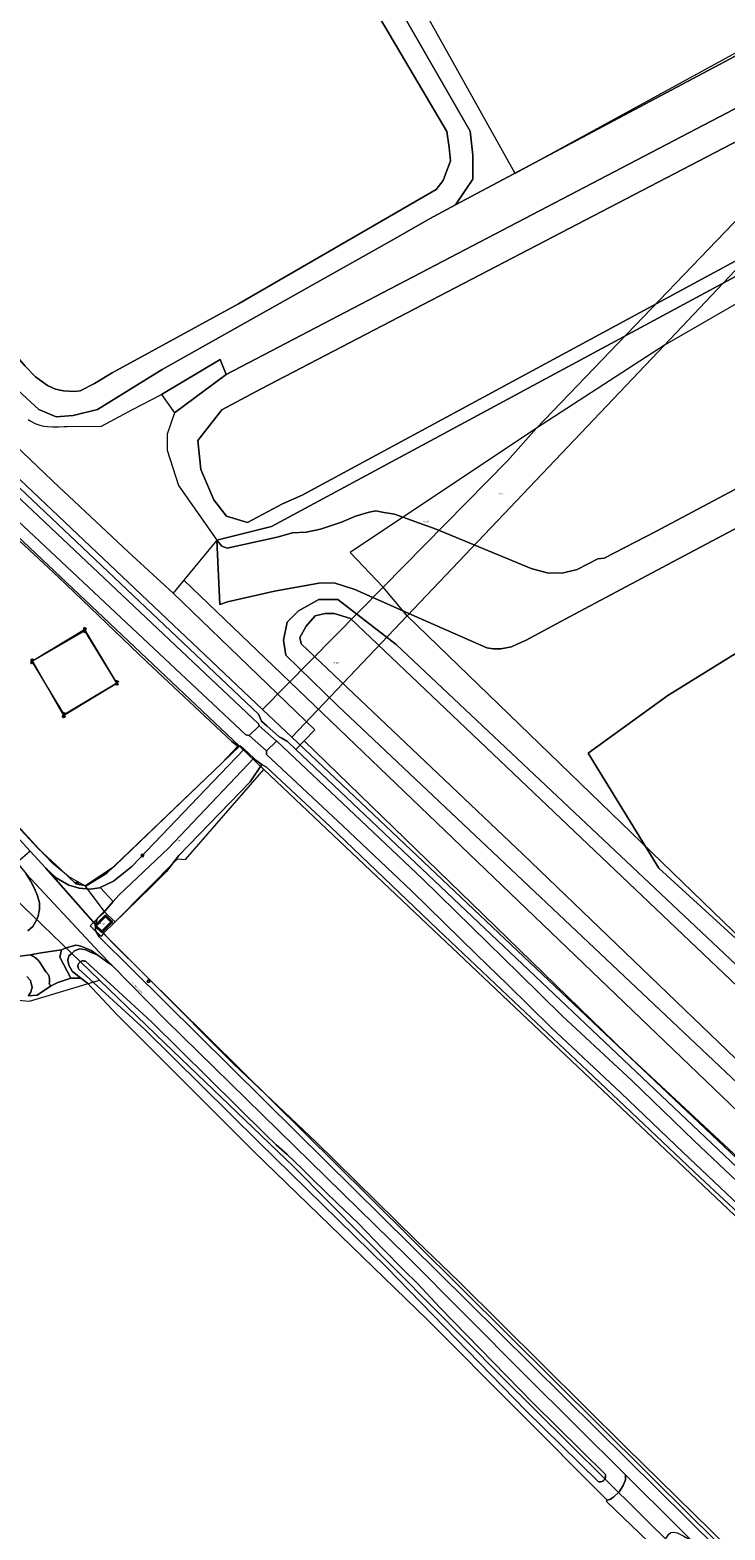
# Model space of a CAD drawing. Header units: metres. Extents: x 250001 to 257773, y 598992 to 609118.
# Tile 424 of 656: x 252418 to 252589, y 604246 to 604616. Entities that reach past the tile are written whole.
import ezdxf
from ezdxf.enums import TextEntityAlignment as Align
from ezdxf.lldxf.tags import DXFTag

# ---------------------------------------------------------------- set-up
doc = ezdxf.new("R2010")
doc.units = ezdxf.units.M
for name, color, linetype, lineweight in [('B-WE-GR-BOUWLAND-GV', 252, 'Continuous', 13), ('B-WE-GR-GRAS-GV', 252, 'Continuous', 13), ('B-WE-GR-GROENVOORZIENING-GV', 252, 'Continuous', 18), ('B-WE-IE-MEUBILAIR_WEGMEUBILAIR_HOOGSPANNINGSMAST-G', 252, 'Continuous', 18), ('B-WE-IE-MEUBILAIR_WEGMEUBILAIR_HOOGSPANNINGSMAST-S', 252, 'Continuous', 25), ('B-WE-KG-GRENS_PERCEEL-G', 150, 'KG-PERCEEL', 18), ('B-WE-KG-GRENS_PERCEEL-S', 150, 'Continuous', 25), ('B-WE-KW-KUNSTWERK_DUIKER-GV', 252, 'Continuous', 18), ('B-WE-OG-BEBOUWING-GV', 1, 'Continuous', 35), ('B-WE-OG-BEBOUWING-T18', 7, 'Continuous', 18), ('B-WE-OG-TOPOGRAFIE-T18', 2, 'Continuous', 18), ('B-WE-OG-WATER-GV', 252, 'Continuous', 18), ('B-WE-OG-WATER_SLOOT-GV', 252, 'Continuous', 18), ('B-WE-VH-ONVERHARD-GV', 252, 'Continuous', 18), ('B-WE-VH-VERHARDING_GESLOTEN-GV', 252, 'Continuous', 18), ('B-WE-VH-VERHARDING_HALFVERHARDING-GV', 252, 'Continuous', 18), ('B-WE-VH-VERHARDING_OPEN-GV', 252, 'Continuous', 18), ('B-WE-VH-VERHARDING_PUIN-GV', 252, 'Continuous', 18), ('B-WE-VW-VERKEERSTEKEN_BORD-S', 252, 'Continuous', 25), ('B-WE-VW-VERKEERSTEKEN_DRAAGCONSTRUCTIE-S', 252, 'Continuous', 25), ('X-XX-AL-REFERENTIE-G', 7, 'Continuous', 18)]:
    doc.layers.add(name, color=color, linetype=linetype, lineweight=lineweight)
doc.styles.add('NLCS-ISO', font='NLCS-ISO.ttf')
doc.styles.add('NLCS-ISO-ANNOTATIEF-T18', font='NLCS-ISO.ttf', dxfattribs={"height": 1.8})
doc.styles.get("Standard").update_dxf_attribs({"font": 'NLCS-ISO.ttf'})
tags = doc.linetypes.add('KG-PERCEEL', pattern='A,5.5,-2,["P",Standard,S=1.8,R=0,X=-0.5,Y=-0.9],-2,5.5,-2,[5,NLCS.SHX,S=0.75,R=0,X=0,Y=0],-2', length=19).pattern_tags.tags
tags[6] = DXFTag(74, 10)

# ---------------------------------------------------------------- blocks, each defined once
blk = doc.blocks.new('SKG-PERCEELNUMMER-SO')
at = {"style": 'NLCS-ISO', "oblique": 10, "flags": 1}
blk.add_attdef('GEMEENTECODE', text='', height=1.8, dxfattribs=at).set_placement((0, 2.6), align=Align.MIDDLE_CENTER)
at = {"style": 'NLCS-ISO', "oblique": 10}
blk.add_attdef('SECTIE', text='', height=1.8, dxfattribs=at).set_placement((-0.5, 0), align=Align.MIDDLE_RIGHT)
blk.add_attdef('PERCEELNUMMER', text='', height=1.8, dxfattribs=at).set_placement((0.5, 0), align=Align.MIDDLE_LEFT)
blk = doc.blocks.new('BS2021-132-Xref-KAD-20210617')
at = {"layer": 'B-WE-KG-GRENS_PERCEEL-G', "flags": 128}
for points in [[(252624.69, 604628.25), (252537.564, 604580.599), (252502.982, 604642.528), (252502.819, 604642.855), (252502.668, 604643.188), (252502.528, 604643.525), (252502.4, 604643.867), (252502.284, 604644.214), (252502.179, 604644.564), (252502.087, 604644.917), (252502.007, 604645.274), (252501.94, 604645.633), (252501.885, 604645.994), (252501.842, 604646.357), (252501.812, 604646.721), (252501.794, 604647.086), (252501.789, 604647.452), (252501.797, 604647.817), (252501.817, 604648.182), (252501.85, 604648.546), (252501.895, 604648.908), (252501.953, 604649.269), (252502.023, 604649.627), (252502.106, 604649.983), (252502.2, 604650.336), (252502.307, 604650.686), (252502.426, 604651.031), (252502.556, 604651.372), (252502.699, 604651.709), (252502.852, 604652.04), (252503.017, 604652.366), (252503.194, 604652.686), (252503.381, 604653), (252503.579, 604653.307), (252503.787, 604653.607), (252504.006, 604653.9), (252504.234, 604654.185), (252504.472, 604654.462), (252504.72, 604654.731), (252528.251, 604670.141), (252528.643, 604670.549), (252529.02, 604670.97), (252529.383, 604671.403), (252529.73, 604671.85), (252530.061, 604672.308), (252530.377, 604672.777), (252530.675, 604673.257), (252530.957, 604673.747), (252531.222, 604674.247), (252531.469, 604674.756)], [(252542.784, 604517.694), (252676.24, 604656.64)], [(252574.43, 604538.197), (252600.503, 604565.755), (252627.557, 604594.608)], [(252644.163, 604578.409), (252574.43, 604538.197)], [(252361.733, 604555.641), (252475.161, 604448.29)], [(252355.069, 604547.382), (252469.452, 604439.238)], [(252510.902, 604471.459), (252574.43, 604538.197)], [(252574.43, 604538.197), (252542.784, 604517.694)], [(252542.784, 604517.694), (252496.809, 604487.088), (252504.924, 604478.506)], [(252504.924, 604478.506), (252535.614, 604509.663), (252542.784, 604517.694)], [(252431.27, 604404.816), (252427.285, 604407.137), (252423.365, 604410.281), (252419.843, 604413.973), (252400.759, 604434.832), (252333.307, 604508.514)], [(252475.161, 604448.29), (252504.924, 604478.506)], [(252510.902, 604471.459), (252504.924, 604478.506)], [(252482.361, 604441.476), (252510.902, 604471.459)], [(252699.587, 604288.978), (252510.902, 604471.459)], [(252251.751, 604368.382), (252261.582, 604382.325), (252270.49, 604395.915), (252287.522, 604425.578), (252301.683, 604450.258), (252305.757, 604457.819), (252307.536, 604459.113), (252309.932, 604459.188), (252313.251, 604457.024), (252327.623, 604442.839), (252344.332, 604426.283), (252362.592, 604408.726), (252382.249, 604389.59), (252387.777, 604385.187), (252394.387, 604381.562), (252400.087, 604379.242), (252407.014, 604377.224), (252417.647, 604376.374), (252434.916, 604381.535)], [(252475.161, 604448.29), (252482.361, 604441.476)], [(252482.361, 604441.476), (252672.631, 604261.401)], [(252431.27, 604404.816), (252438.656, 604409.687), (252469.452, 604439.238)], [(252469.452, 604439.238), (252475.518, 604433.497)], [(252438.746, 604395.907), (252454.187, 604411.437), (252456.144, 604411.283), (252475.518, 604433.497)], [(252917.204, 604048.997), (252876.242, 604079.664), (252849.334, 604100.496), (252740.439, 604183.953), (252728.144, 604194.405), (252475.518, 604433.497)], [(252384.33, 604430.55), (252388.664, 604426.389), (252409.012, 604406.485), (252434.916, 604381.535)], [(252431.27, 604404.816), (252436.064, 604398.457)], [(252435.91, 604393.093), (252435.626, 604392.811), (252435.322, 604392.305), (252432.589, 604394.903), (252436.064, 604398.457)], [(252438.746, 604395.907), (252435.91, 604393.093)], [(252436.064, 604398.457), (252437.075, 604397.496), (252438.746, 604395.907)], [(252435.91, 604393.093), (252438.126, 604390.709), (252501.324, 604328.228), (252581.441, 604248.666)], [(252434.916, 604381.535), (252451.029, 604366.014), (252482.805, 604335.507), (252533.994, 604283.851), (252576.86, 604241.43)], [(252581.441, 604248.666), (252664.181, 604167.765)]]:
    blk.add_lwpolyline(points, dxfattribs=at)
at = {"layer": 'B-WE-KG-GRENS_PERCEEL-S', "xscale": 0.2, "yscale": 0.2, "zscale": 0.2}
for p, values in [((252533.956, 604501.501), {'PERCEELNUMMER': '227', 'SECTIE': 'M'}), ((252515.287, 604494.69), {'PERCEELNUMMER': '230', 'SECTIE': 'M'}), ((252493.141, 604459.759), {'PERCEELNUMMER': '228', 'SECTIE': 'M'}), ((252454.035, 604415.965), {'PERCEELNUMMER': '106', 'SECTIE': 'M'}), ((252435.385, 604395.485), {'PERCEELNUMMER': '102', 'SECTIE': 'M'})]:
    blk.add_blockref('SKG-PERCEELNUMMER-SO', p, dxfattribs=at).add_auto_attribs(values)
blk = doc.blocks.new('SIE-WEG_VERKEERSBORD-SO')
at = {"color": 0, "linetype": 'ByBlock', "lineweight": 18}
blk.add_lwpolyline([(-1.125, -1.125), (1.125, -1.125), (1.125, 1.125), (-1.125, 1.125)], close=True, dxfattribs=at)
at = {"color": 0, "linetype": 'ByBlock', "lineweight": 18, "style": 'NLCS-ISO'}
blk.add_text('vb', height=1.5, dxfattribs=at).set_placement((0, 0), align=Align.MIDDLE_CENTER)
blk = doc.blocks.new('SKL-ET_HS_MAST-SO')
for p, q in [((0, 2.1), (-1.4, 1.8)), ((-1.4, 1.8), (-1.4, 1.6)), ((-1.4, 1.6), (0, 1.6)), ((0, 1.3), (-1.4, 1)), ((-1.4, 1), (-1.4, 0.9)), ((-1.4, 0.9), (0, 0.9)), ((-0.4, -0.4), (-0.1, 0.9)), ((0, 0), (-0.4, -0.4)), ((0, 0.5), (-0.2, 0.7)), ((0, 0.5), (-0.2, 0.3)), ((0, 0), (-0.2, 0.3)), ((-0.1, 0.9), (-0.1, 2)), ((0, 2.1), (1.4, 1.8)), ((1.4, 1.6), (0, 1.6)), ((0, 1.3), (1.4, 1)), ((1.4, 0.9), (0, 0.9)), ((0, 0.5), (0.2, 0.7)), ((0, 0.5), (0.2, 0.3)), ((0, 0), (0.2, 0.3)), ((0, 0), (0.4, -0.4)), ((0.1, 0.9), (0.1, 2)), ((0.4, -0.4), (0.1, 0.9)), ((1.4, 1.8), (1.4, 1.6)), ((1.4, 1), (1.4, 0.9)), ((-1, -1.8), (-0.4, -0.4)), ((-1, -1.8), (0, -0.8)), ((0, -0.8), (-0.4, -0.4)), ((0, -0.8), (0.4, -0.4)), ((1, -1.8), (0, -0.8)), ((1, -1.8), (0.4, -0.4))]:
    blk.add_line(p, q)
for points in [[(-1.4, -2), (-0.7, -2), (-0.7, -1.8), (-1.4, -1.8)], [(1.4, -2), (0.7, -2), (0.7, -1.8), (1.4, -1.8)]]:
    blk.add_lwpolyline(points, close=True)
blk = doc.blocks.new('SIE-WEG_PAAL_VERKEERSBORD-SO')
at = {"color": 0, "linetype": 'ByBlock', "lineweight": 18}
blk.add_circle((0, 0), 1.5, dxfattribs=at)
at = {"color": 0, "linetype": 'ByBlock', "lineweight": 18, "style": 'NLCS-ISO'}
blk.add_text('vb', height=1.5, dxfattribs=at).set_placement((0, 0.1), align=Align.MIDDLE_CENTER)
blk = doc.blocks.new('BS2021-132-Xref-BGT-GRIJS-20210617-aangepast')
at = {"layer": 'B-WE-GR-BOUWLAND-GV', "flags": 128}
blk.add_lwpolyline([(252572.471, 604240.921), (252560.053, 604252.891), (252560.263, 604253.203), (252515.87, 604297.67), (252473.05, 604339.26), (252439.29, 604372.95), (252431.987, 604380.75), (252430.334, 604382.04), (252427.853, 604381.979), (252424.668, 604380.92), (252422.798, 604380.007), (252419.52, 604377.821), (252417.299, 604377.646)], dxfattribs=at)
at = {"layer": 'B-WE-GR-GRAS-GV', "flags": 128}
for points in [[(252356.92, 604546.33), (252355.348, 604547.484), (252344.532, 604529.038), (252339.822, 604519.917), (252338.675, 604517.809), (252335.804, 604512.092), (252333.737, 604507.977), (252340.778, 604500), (252350.459, 604489.033), (252398.931, 604436.328), (252419.78, 604413.997), (252425.283, 604408.917), (252429.093, 604405.319), (252431.633, 604404.79), (252436.713, 604407.965), (252465.076, 604434.952), (252469.09, 604439.275), (252467.56, 604440.38), (252446.63, 604460.1), (252424.8, 604480.98), (252404.3, 604500), (252403.48, 604500.96), (252387.99, 604515.84), (252378.12, 604525.15)], [(252705.854, 604479.124), (252681.253, 604507.552), (252663.212, 604507.552), (252639.704, 604495.525), (252609.635, 604473.11), (252575.194, 604451.789), (252555.512, 604437.575), (252573.007, 604409.147), (252686.173, 604305.821), (252712.415, 604287.233), (252733.736, 604287.78), (252814.647, 604332.063), (252857.289, 604350.104), (252827.221, 604375.798), (252778.018, 604406.413), (252723.895, 604457.803)], [(252837.526, 604120.885), (252838.683, 604122.115), (252805.924, 604146.476), (252740.439, 604197.673), (252698.9, 604236.851), (252698.632, 604237.103), (252693.014, 604242.402), (252681.106, 604253.633), (252636.656, 604295.702), (252601.003, 604329.899), (252565.152, 604363.171), (252526.854, 604400.477), (252485.468, 604440.543), (252483.422, 604438.407), (252671.6, 604260.312), (252734.178, 604201.088), (252746.081, 604190.97)]]:
    blk.add_lwpolyline(points, close=True, dxfattribs=at)
for points in [[(252404.3, 604428.09), (252417.78, 604413.358), (252421.64, 604409.14), (252424.25, 604406.74), (252427.34, 604404.98), (252429.92, 604404.25), (252432.62, 604404), (252434.89, 604404.34), (252435.072, 604404.424), (252438.41, 604405.97), (252442.87, 604409.58), (252464.82, 604432.4), (252470.661, 604438.492), (252469.75, 604439.35), (252469.11, 604439.26), (252469.09, 604439.275), (252465.076, 604434.952), (252436.713, 604407.965), (252431.633, 604404.79), (252429.093, 604405.319), (252425.283, 604408.917), (252419.78, 604413.997), (252398.931, 604436.328)], [(252606.557, 604311.143), (252583.238, 604332.789), (252555.373, 604359.172), (252537.197, 604376.259), (252518.461, 604394.024), (252491.838, 604419.434), (252476.11, 604434.051), (252475.029, 604434.78), (252472.108, 604430.45), (252454.526, 604412.244), (252451.47, 604408.305), (252447.66, 604404.521), (252438.4, 604395.525), (252437.929, 604395.911), (252435.473, 604393.418), (252448.044, 604380.88), (252468.098, 604360.826), (252488.291, 604341.605), (252513.116, 604317.244), (252523.679, 604307.046), (252564.828, 604266.282), (252665.375, 604167.757)]]:
    blk.add_lwpolyline(points, dxfattribs=at)
at = {"layer": 'B-WE-GR-GROENVOORZIENING-GV', "flags": 128}
for points in [[(252678.957, 604655.94), (252522.816, 604572.854), (252516.353, 604569.404), (252507.869, 604564.577), (252484.757, 604551.558), (252450.381, 604532.249), (252434.437, 604522.303), (252428.439, 604520.84), (252424.197, 604520.547), (252419.955, 604522.303), (252415.859, 604526.106)], [(252417.276, 604519.897), (252418.001, 604519.459), (252418.738, 604519.042), (252419.216, 604518.804), (252419.71, 604518.603), (252420.218, 604518.439), (252420.737, 604518.315), (252421.264, 604518.231), (252422.108, 604518.145), (252423.378, 604518.079), (252424.804, 604518.068), (252426.229, 604518.111), (252426.941, 604518.153), (252435.422, 604518.189), (252443.03, 604522.322), (252450.197, 604526.077), (252464.676, 604534.711), (252466.212, 604531.003), (252687.388, 604646.56)], [(252361.971, 604553.351), (252418.342, 604500), (252474.13, 604447.2), (252474.931, 604445.412), (252476.21, 604444.28), (252478.558, 604442.204), (252479.241, 604441.6), (252479.738, 604441.351), (252481.33, 604440.387), (252483.422, 604438.407), (252485.468, 604440.543), (252488.067, 604443.257), (252453.114, 604476.997), (252441.994, 604487.242), (252426.001, 604502.18), (252425.07, 604503.068), (252401.275, 604525.746)], [(252710.973, 604243.444), (253202.411, 604511.823), (253206.881, 604514.264), (253208.233, 604514.57), (253219.213, 604525.975), (253216.344, 604525.486), (253212.48, 604523.377), (253202.023, 604517.671), (252746.525, 604269.116), (252714.257, 604251.508), (252701.215, 604252.272), (252692.88, 604253.86), (252687.324, 604258.226), (252455.773, 604480.221), (252453.114, 604476.997), (252488.067, 604443.257), (252485.468, 604440.543), (252526.854, 604400.477), (252565.152, 604363.171), (252601.003, 604329.899), (252636.656, 604295.702), (252681.106, 604253.633), (252693.014, 604242.402)], [(252417.259, 604393.68), (252418.43, 604394.793), (252419.149, 604395.89), (252419.411, 604396.469), (252419.808, 604397.347), (252420.042, 604398.668), (252420.085, 604398.911), (252420.089, 604400.613), (252419.649, 604402.362), (252418.875, 604404.133), (252417.894, 604406.026), (252416.842, 604407.732)], [(252416.997, 604382.433), (252417.849, 604381.479), (252418.275, 604379.698), (252417.892, 604378.371), (252417.299, 604377.646), (252419.52, 604377.821), (252422.798, 604380.007), (252422.504, 604380.757), (252422.555, 604380.961), (252422.591, 604381.169), (252422.61, 604381.378), (252422.614, 604381.588), (252422.601, 604381.798), (252422.573, 604382.007), (252422.529, 604382.212), (252422.47, 604382.414), (252422.395, 604382.611), (252422.305, 604382.801), (252422.202, 604382.984), (252422.084, 604383.159), (252421.954, 604383.324), (252421.812, 604383.478), (252421.674, 604383.608), (252420.251, 604385.785), (252420.108, 604386.011), (252419.951, 604386.229), (252419.781, 604386.436), (252419.599, 604386.633), (252419.406, 604386.819), (252419.202, 604386.993), (252418.988, 604387.155), (252418.765, 604387.303), (252418.533, 604387.438), (252418.294, 604387.559), (252418.048, 604387.665), (252417.838, 604387.735), (252415.344, 604387.428)], [(252665.375, 604167.757), (252564.828, 604266.282), (252523.679, 604307.046), (252513.116, 604317.244), (252488.291, 604341.605), (252468.098, 604360.826), (252448.044, 604380.88), (252435.473, 604393.418), (252433.934, 604394.941), (252436.387, 604397.431), (252437.672, 604396.164), (252437.929, 604395.911), (252438.4, 604395.525), (252447.66, 604404.521), (252451.47, 604408.305), (252454.526, 604412.244), (252472.108, 604430.45), (252475.029, 604434.78), (252473.53, 604435.79), (252472.992, 604436.297), (252451.92, 604414.13), (252439.69, 604402.46), (252438.307, 604400.9), (252435.62, 604397.87), (252434.38, 604396.62), (252433.91, 604395.29), (252433.96, 604393.79), (252434.86, 604392.21), (252483.56, 604344.02), (252525.77, 604302.35), (252557.65, 604270.71), (252587.59, 604241.17)]]:
    blk.add_lwpolyline(points, dxfattribs=at)
for points in [[(252428.759, 604388.775), (252429.842, 604389.174), (252430.081, 604389.262), (252431.516, 604389.047), (252432.717, 604388.439), (252434.538, 604387.719), (252432.885, 604388.805), (252431.516, 604389.436), (252430.342, 604389.871), (252429.668, 604390.11), (252429.059, 604390.175), (252428.146, 604389.936), (252426.668, 604389.479), (252425.521, 604388.979), (252425.451, 604388.637), (252425.157, 604387.224), (252427.853, 604381.979), (252430.334, 604382.04), (252428.195, 604383.708), (252427.317, 604385.239), (252427.12, 604386.443), (252427.366, 604387.519), (252428.056, 604388.141)], [(252577.71, 604246.586), (252564.797, 604259.432), (252564.783, 604258.235), (252564.174, 604256.854), (252563.191, 604255.286), (252561.834, 604253.975), (252560.874, 604253.343), (252560.263, 604253.203), (252560.053, 604252.891), (252572.471, 604240.921), (252572.75, 604240.628), (252574.61, 604243.558), (252575.435, 604244.78), (252575.954, 604245.192), (252576.676, 604245.286), (252577.491, 604245.121), (252579.199, 604244.345), (252581.149, 604243.165)]]:
    blk.add_lwpolyline(points, close=True, dxfattribs=at)
at = {"layer": 'B-WE-IE-MEUBILAIR_WEGMEUBILAIR_HOOGSPANNINGSMAST-G', "flags": 128}
for points in [[(252431.299, 604468.021), (252418.209, 604460.138), (252426.08, 604447.04), (252439.175, 604454.923)], [(252439.213, 604454.843), (252431.304, 604467.761), (252418.367, 604460.22), (252426.059, 604446.831)]]:
    blk.add_lwpolyline(points, close=True, dxfattribs=at)
at = {"layer": 'B-WE-KW-KUNSTWERK_DUIKER-GV', "flags": 128}
blk.add_lwpolyline([(252474.369, 604444.32), (252471.825, 604441.884), (252476.156, 604438.148), (252478.592, 604440.476)], close=True, dxfattribs=at)
at = {"layer": 'B-WE-OG-BEBOUWING-GV', "flags": 128}
blk.add_lwpolyline([(252437.672, 604396.164), (252436.387, 604397.431), (252433.934, 604394.941), (252435.473, 604393.418), (252437.929, 604395.911)], close=True, dxfattribs=at)
at = {"layer": 'B-WE-OG-WATER-GV', "flags": 128}
for points in [[(252401.67, 604619.797), (252386.311, 604590.103), (252384.263, 604584.105), (252383.386, 604578.547), (252384.848, 604574.158), (252388.505, 604569.185), (252412.495, 604537.881), (252416.591, 604533.054), (252419.096, 604530.403), (252422.113, 604528.227), (252424.088, 604527.386), (252426.044, 604526.983), (252428.567, 604526.782), (252430.176, 604526.965), (252433.669, 604528.739), (252438.021, 604531.353), (252469.251, 604548.413), (252518.035, 604576.645), (252519.79, 604578.839), (252521.546, 604583.666), (252521.253, 604587.031), (252520.668, 604590.98), (252504.285, 604618.627)], [(252408.047, 604501.129), (252471.03, 604442.059), (252471.825, 604441.884), (252476.156, 604438.148), (252476.174, 604437.234), (252495.089, 604419.494), (252511.97, 604403.568), (252527.988, 604387.873), (252535.712, 604380.339), (252546.383, 604369.855), (252563.641, 604353.755), (252578.983, 604338.999), (252598.665, 604320.372)], [(252601.403, 604323.288), (252581.744, 604341.894), (252566.392, 604356.659), (252549.149, 604372.745), (252538.511, 604383.198), (252530.784, 604390.734), (252514.742, 604406.452), (252497.849, 604422.389), (252478.689, 604440.475), (252478.592, 604440.476), (252474.369, 604444.32), (252474.156, 604444.754), (252414.098, 604501.446)]]:
    blk.add_lwpolyline(points, dxfattribs=at)
for points in [[(252484.69, 604464.521), (252539.425, 604412.601), (252688.618, 604269.351), (252693.309, 604267.162), (252696.437, 604267.162), (252699.252, 604268.413), (252701.441, 604271.853), (252701.754, 604274.981), (252699.565, 604278.109), (252496.888, 604470.777), (252492.822, 604472.028), (252490.633, 604472.028), (252488.13, 604471.402), (252485.941, 604468.9), (252484.377, 604466.085)], [(252431.024, 604386.295), (252430.879, 604386.299), (252430.734, 604386.288), (252430.591, 604386.26), (252430.453, 604386.217), (252430.319, 604386.159), (252430.193, 604386.087), (252430.076, 604386.001), (252429.969, 604385.903), (252429.873, 604385.794), (252429.79, 604385.674), (252429.72, 604385.547), (252429.665, 604385.413), (252429.625, 604385.273), (252429.601, 604385.13), (252429.592, 604384.984), (252429.6, 604384.839), (252429.623, 604384.696), (252429.662, 604384.556), (252429.716, 604384.421), (252429.753, 604384.347), (252446.014, 604369.399), (252474.262, 604341.562), (252505.802, 604310.741), (252540.176, 604275.373), (252557.995, 604257.817), (252558.055, 604257.796), (252558.197, 604257.757), (252558.343, 604257.734), (252558.49, 604257.726), (252558.637, 604257.734), (252558.783, 604257.759), (252558.925, 604257.799), (252559.062, 604257.854), (252559.192, 604257.924), (252559.314, 604258.007), (252559.426, 604258.103), (252559.527, 604258.21), (252559.616, 604258.328), (252559.753, 604258.589), (252559.8, 604258.729), (252559.831, 604258.874), (252559.846, 604259.02), (252559.846, 604259.168), (252559.829, 604259.315), (252559.797, 604259.459), (252559.749, 604259.598), (252541.95, 604277.135), (252518.962, 604300.788), (252513.386, 604306.675), (252510.067, 604309.939), (252504.735, 604315.422), (252498.776, 604321.561), (252493.653, 604326.418), (252487.5, 604332.42), (252484.959, 604335.006), (252481.235, 604338.506), (252478.553, 604340.865), (252476.013, 604343.347), (252447.738, 604371.21), (252431.445, 604386.188), (252431.309, 604386.239), (252431.168, 604386.275)]]:
    blk.add_lwpolyline(points, close=True, dxfattribs=at)
at = {"layer": 'B-WE-OG-WATER_SLOOT-GV', "flags": 128}
for points in [[(252435.168, 604694.765), (252391.285, 604613.873), (252376.218, 604587.396), (252374.17, 604576.718), (252375.487, 604568.673), (252379.29, 604563.553), (252415.859, 604526.106), (252419.955, 604522.303), (252424.197, 604520.547), (252428.439, 604520.84), (252434.437, 604522.303), (252450.381, 604532.249), (252484.757, 604551.558), (252507.869, 604564.577), (252516.353, 604569.404), (252522.816, 604572.854), (252527.116, 604579.138), (252527.116, 604585.091), (252526.454, 604591.045), (252496.689, 604642.638)], [(252504.285, 604618.627), (252520.668, 604590.98), (252521.253, 604587.031), (252521.546, 604583.666), (252519.79, 604578.839), (252518.035, 604576.645), (252469.251, 604548.413), (252438.021, 604531.353), (252433.669, 604528.739), (252430.176, 604526.965), (252428.567, 604526.782), (252426.044, 604526.983), (252424.088, 604527.386), (252422.113, 604528.227), (252419.096, 604530.403), (252416.591, 604533.054), (252412.495, 604537.881), (252388.505, 604569.185), (252384.848, 604574.158), (252383.386, 604578.547), (252384.263, 604584.105), (252386.311, 604590.103), (252401.67, 604619.797)], [(252404.3, 604500), (252424.8, 604480.98), (252446.63, 604460.1), (252467.56, 604440.38), (252469.09, 604439.275), (252469.11, 604439.26), (252469.75, 604439.35), (252470.661, 604438.492), (252472.992, 604436.297), (252473.53, 604435.79), (252475.029, 604434.78), (252476.11, 604434.051), (252491.838, 604419.434), (252518.461, 604394.024), (252537.197, 604376.259), (252555.373, 604359.172), (252583.238, 604332.789), (252606.557, 604311.143)], [(252671.6, 604260.312), (252483.422, 604438.407), (252481.33, 604440.387), (252479.738, 604441.351), (252479.241, 604441.6), (252478.558, 604442.204), (252476.21, 604444.28), (252474.931, 604445.412), (252474.13, 604447.2), (252418.342, 604500), (252361.971, 604553.351)], [(252414.098, 604501.446), (252474.156, 604444.754), (252474.369, 604444.32), (252478.592, 604440.476), (252478.689, 604440.475), (252497.849, 604422.389), (252514.742, 604406.452), (252530.784, 604390.734), (252538.511, 604383.198), (252549.149, 604372.745), (252566.392, 604356.659), (252581.744, 604341.894), (252601.403, 604323.288)], [(252598.665, 604320.372), (252578.983, 604338.999), (252563.641, 604353.755), (252546.383, 604369.855), (252535.712, 604380.339), (252527.988, 604387.873), (252511.97, 604403.568), (252495.089, 604419.494), (252476.174, 604437.234), (252476.156, 604438.148), (252471.825, 604441.884), (252471.03, 604442.059), (252408.047, 604501.129)], [(252417.299, 604377.646), (252417.892, 604378.371), (252418.275, 604379.698), (252417.849, 604381.479), (252416.997, 604382.433)]]:
    blk.add_lwpolyline(points, dxfattribs=at)
for points in [[(252768.398, 604679.818), (252765.947, 604684.958), (252762.375, 604685.752), (252755.628, 604685.752), (252740.944, 604679.005), (252687.388, 604646.56), (252466.212, 604531.003), (252453.469, 604521.518), (252451.621, 604516.286), (252451.621, 604512.317), (252454.4, 604503.586), (252463.907, 604490.083), (252477.418, 604493.505), (252600.306, 604559.719), (252600.308, 604559.72), (252637.722, 604579.712), (252767.931, 604647.651), (252774.678, 604655.589), (252774.678, 604661.939), (252773.495, 604667.758), (252770.31, 604675.016), (252770.25, 604675.584)], [(252466.306, 604496.045), (252463.131, 604500.014), (252459.956, 604507.554), (252459.162, 604514.698), (252465.115, 604522.239), (252474.64, 604527.398), (252643.038, 604614.942), (252759.243, 604679.712), (252763.688, 604679.288), (252766.651, 604675.478), (252768.725, 604667.892), (252768.328, 604662.733), (252766.741, 604655.986), (252761.581, 604651.223), (252725.069, 604630.983), (252484.959, 604501.204), (252480.102, 604499.045), (252471.465, 604494.457)], [(252480.102, 604499.045), (252484.959, 604501.204), (252725.069, 604630.983), (252761.581, 604651.223), (252766.741, 604655.986), (252768.328, 604662.733), (252768.725, 604667.892), (252766.651, 604675.478), (252763.688, 604679.288), (252759.243, 604679.712), (252643.038, 604614.942), (252474.64, 604527.398), (252465.115, 604522.239), (252459.162, 604514.698), (252459.956, 604507.554), (252463.131, 604500.014), (252466.306, 604496.045), (252471.465, 604494.457)], [(252493.76, 604475.468), (252489.069, 604475.468), (252484.064, 604472.653), (252481.249, 604469.838), (252480.311, 604465.459), (252480.937, 604461.706), (252493.719, 604449.193), (252689.615, 604264.415), (252697.023, 604262.298), (252703.185, 604264.629), (252706.759, 604272.791), (252706.759, 604277.17), (252704.256, 604279.672), (252508.181, 604464.359)], [(252688.618, 604269.351), (252539.425, 604412.601), (252484.69, 604464.521), (252484.377, 604466.085), (252485.941, 604468.9), (252488.13, 604471.402), (252490.633, 604472.028), (252492.822, 604472.028), (252496.888, 604470.777), (252699.565, 604278.109), (252701.754, 604274.981), (252701.441, 604271.853), (252699.252, 604268.413), (252696.437, 604267.162), (252693.309, 604267.162)], [(252434.538, 604387.719), (252432.717, 604388.439), (252431.516, 604389.047), (252430.081, 604389.262), (252429.842, 604389.174), (252428.759, 604388.775), (252428.056, 604388.141), (252427.366, 604387.519), (252427.12, 604386.443), (252427.317, 604385.239), (252428.195, 604383.708), (252430.334, 604382.04), (252431.987, 604380.75), (252439.29, 604372.95), (252473.05, 604339.26), (252515.87, 604297.67), (252560.263, 604253.203), (252560.874, 604253.343), (252561.834, 604253.975), (252563.191, 604255.286), (252564.174, 604256.854), (252564.783, 604258.235), (252564.797, 604259.432), (252539.93, 604284.17), (252510.76, 604313.41), (252451.407, 604371.566), (252451.403, 604371.57), (252437.98, 604385.264), (252436.624, 604386.088)], [(252430.734, 604386.288), (252430.879, 604386.299), (252431.024, 604386.295), (252431.168, 604386.275), (252431.309, 604386.239), (252431.445, 604386.188), (252447.738, 604371.21), (252476.013, 604343.347), (252478.553, 604340.865), (252481.235, 604338.506), (252484.959, 604335.006), (252487.5, 604332.42), (252493.653, 604326.418), (252498.776, 604321.561), (252504.735, 604315.422), (252510.067, 604309.939), (252513.386, 604306.675), (252518.962, 604300.788), (252541.95, 604277.135), (252559.749, 604259.598), (252559.797, 604259.459), (252559.829, 604259.315), (252559.846, 604259.168), (252559.846, 604259.02), (252559.831, 604258.874), (252559.8, 604258.729), (252559.753, 604258.589), (252559.616, 604258.328), (252559.527, 604258.21), (252559.426, 604258.103), (252559.314, 604258.007), (252559.192, 604257.924), (252559.062, 604257.854), (252558.925, 604257.799), (252558.783, 604257.759), (252558.637, 604257.734), (252558.49, 604257.726), (252558.343, 604257.734), (252558.197, 604257.757), (252558.055, 604257.796), (252557.995, 604257.817), (252540.176, 604275.373), (252505.802, 604310.741), (252474.262, 604341.562), (252446.014, 604369.399), (252429.753, 604384.347), (252429.716, 604384.421), (252429.662, 604384.556), (252429.623, 604384.696), (252429.6, 604384.839), (252429.592, 604384.984), (252429.601, 604385.13), (252429.625, 604385.273), (252429.665, 604385.413), (252429.72, 604385.547), (252429.79, 604385.674), (252429.873, 604385.794), (252429.969, 604385.903), (252430.076, 604386.001), (252430.193, 604386.087), (252430.319, 604386.159), (252430.453, 604386.217), (252430.591, 604386.26)]]:
    blk.add_lwpolyline(points, close=True, dxfattribs=at)
at = {"layer": 'B-WE-VH-ONVERHARD-GV', "flags": 128}
for points in [[(252496.689, 604642.638), (252526.454, 604591.045), (252527.116, 604585.091), (252527.116, 604579.138), (252522.816, 604572.854), (252678.957, 604655.94)], [(252600.306, 604559.719), (252477.418, 604493.505), (252463.907, 604490.083), (252465.102, 604488.623), (252466.469, 604488.145), (252478.77, 604490.878), (252482.597, 604491.903), (252485.945, 604492.108), (252489.499, 604492.792), (252494.624, 604494.568), (252498.109, 604496.003), (252501.526, 604497.028), (252503.098, 604497.302), (252504.738, 604497.028), (252507.745, 604496.482), (252518.064, 604492.792), (252541.503, 604483.088), (252545.399, 604482.063), (252549.157, 604481.994), (252552.847, 604482.883), (252557.973, 604485.479), (252559.476, 604485.616), (252572.255, 604492.245), (252653.781, 604535.571)], [(252658.428, 604528.19), (252576.492, 604484.728), (252550.934, 604471.197), (252540.273, 604465.457), (252538.018, 604464.432), (252536.651, 604463.748), (252533.986, 604463.27), (252532.073, 604463.27), (252530.501, 604463.543), (252514.1, 604470.787), (252497.973, 604477.894), (252495.171, 604478.851), (252493.121, 604479.466), (252489.567, 604479.602), (252478.087, 604477.484), (252466.538, 604474.887), (252464.624, 604474.204), (252463.907, 604490.083), (252455.773, 604480.221), (252687.324, 604258.226)]]:
    blk.add_lwpolyline(points, dxfattribs=at)
for points in [[(252663.212, 604507.552), (252681.253, 604507.552), (252705.854, 604479.124), (252723.895, 604457.803), (252778.018, 604406.413), (252827.221, 604375.798), (252857.289, 604350.104), (252814.647, 604332.063), (252733.736, 604287.78), (252712.415, 604287.233), (252686.173, 604305.821), (252573.007, 604409.147), (252555.512, 604437.575), (252575.194, 604451.789), (252609.635, 604473.11), (252639.704, 604495.525)], [(252706.759, 604272.791), (252703.185, 604264.629), (252697.023, 604262.298), (252689.615, 604264.415), (252493.719, 604449.193), (252480.937, 604461.706), (252480.311, 604465.459), (252481.249, 604469.838), (252484.064, 604472.653), (252489.069, 604475.468), (252493.76, 604475.468), (252508.181, 604464.359), (252704.256, 604279.672), (252706.759, 604277.17)], [(252472.992, 604436.297), (252470.661, 604438.492), (252464.82, 604432.4), (252442.87, 604409.58), (252438.41, 604405.97), (252435.072, 604404.424), (252438.307, 604400.9), (252439.69, 604402.46), (252451.92, 604414.13)]]:
    blk.add_lwpolyline(points, close=True, dxfattribs=at)
at = {"layer": 'B-WE-VH-VERHARDING_GESLOTEN-GV', "flags": 128}
for points in [[(252653.781, 604535.571), (252572.255, 604492.245), (252559.476, 604485.616), (252557.973, 604485.479), (252552.847, 604482.883), (252549.157, 604481.994), (252545.399, 604482.063), (252541.503, 604483.088), (252518.064, 604492.792), (252507.745, 604496.482), (252504.738, 604497.028), (252503.098, 604497.302), (252501.526, 604497.028), (252498.109, 604496.003), (252494.624, 604494.568), (252489.499, 604492.792), (252485.945, 604492.108), (252482.597, 604491.903), (252478.77, 604490.878), (252466.469, 604488.145), (252465.102, 604488.623), (252463.907, 604490.083), (252464.624, 604474.204), (252466.538, 604474.887), (252478.087, 604477.484), (252489.567, 604479.602), (252493.121, 604479.466), (252495.171, 604478.851), (252497.973, 604477.894), (252514.1, 604470.787), (252530.501, 604463.543), (252532.073, 604463.27), (252533.986, 604463.27), (252536.651, 604463.748), (252538.018, 604464.432), (252540.273, 604465.457), (252550.934, 604471.197), (252576.492, 604484.728), (252658.428, 604528.19)], [(252415.344, 604387.428), (252417.838, 604387.735), (252420.486, 604388.274), (252425.521, 604388.979), (252426.668, 604389.479), (252428.146, 604389.936), (252429.059, 604390.175), (252429.668, 604390.11), (252430.342, 604389.871), (252431.516, 604389.436), (252432.885, 604388.805), (252434.538, 604387.719), (252436.624, 604386.088), (252437.98, 604385.264), (252434.937, 604388.368), (252416.842, 604407.732), (252417.894, 604406.026), (252418.875, 604404.133), (252419.649, 604402.362), (252420.089, 604400.613), (252420.085, 604398.911), (252420.042, 604398.668), (252419.808, 604397.347), (252419.411, 604396.469), (252419.149, 604395.89), (252418.43, 604394.793), (252417.259, 604393.68)], [(252587.59, 604241.17), (252557.65, 604270.71), (252525.77, 604302.35), (252483.56, 604344.02), (252434.86, 604392.21), (252433.96, 604393.79), (252433.91, 604395.29), (252421.64, 604409.14), (252417.78, 604413.358), (252414.562, 604410.522), (252415.447, 604409.518), (252416.842, 604407.732), (252434.937, 604388.368), (252437.98, 604385.264), (252451.403, 604371.57), (252451.407, 604371.566), (252510.76, 604313.41), (252539.93, 604284.17), (252564.797, 604259.432), (252577.71, 604246.586), (252581.149, 604243.165)]]:
    blk.add_lwpolyline(points, dxfattribs=at)
at = {"layer": 'B-WE-VH-VERHARDING_HALFVERHARDING-GV', "flags": 128}
blk.add_lwpolyline([(252425.157, 604387.224), (252425.451, 604388.637), (252425.521, 604388.979), (252420.486, 604388.274), (252417.838, 604387.735), (252418.048, 604387.665), (252418.294, 604387.559), (252418.533, 604387.438), (252418.765, 604387.303), (252418.988, 604387.155), (252419.202, 604386.993), (252419.406, 604386.819), (252419.599, 604386.633), (252419.781, 604386.436), (252419.951, 604386.229), (252420.108, 604386.011), (252420.251, 604385.785), (252421.674, 604383.608), (252421.812, 604383.478), (252421.954, 604383.324), (252422.084, 604383.159), (252422.202, 604382.984), (252422.305, 604382.801), (252422.395, 604382.611), (252422.47, 604382.414), (252422.529, 604382.212), (252422.573, 604382.007), (252422.601, 604381.798), (252422.614, 604381.588), (252422.61, 604381.378), (252422.591, 604381.169), (252422.555, 604380.961), (252422.504, 604380.757), (252422.798, 604380.007), (252424.668, 604380.92), (252427.853, 604381.979)], close=True, dxfattribs=at)
at = {"layer": 'B-WE-VH-VERHARDING_OPEN-GV', "flags": 128}
blk.add_lwpolyline([(252424.25, 604406.74), (252421.64, 604409.14), (252433.91, 604395.29), (252434.38, 604396.62), (252435.62, 604397.87), (252438.307, 604400.9), (252435.072, 604404.424), (252434.89, 604404.34), (252432.62, 604404), (252429.92, 604404.25), (252427.34, 604404.98)], close=True, dxfattribs=at)
at = {"layer": 'B-WE-VH-VERHARDING_PUIN-GV', "flags": 128}
blk.add_lwpolyline([(252464.676, 604534.711), (252450.197, 604526.077), (252453.469, 604521.518), (252466.212, 604531.003)], close=True, dxfattribs=at)
at = {"layer": 'B-WE-IE-MEUBILAIR_WEGMEUBILAIR_HOOGSPANNINGSMAST-S', "xscale": 0.2, "yscale": 0.2, "zscale": 0.2}
for p in [(252431.299, 604468.021), (252431.304, 604467.761), (252418.209, 604460.138), (252418.367, 604460.22), (252439.175, 604454.923), (252439.213, 604454.843), (252426.059, 604446.831), (252426.08, 604447.04)]:
    blk.add_blockref('SKL-ET_HS_MAST-SO', p, dxfattribs=at)
at = {"layer": 'B-WE-VW-VERKEERSTEKEN_BORD-S', "xscale": 0.2, "yscale": 0.2, "zscale": 0.2}
for p in [(252445.527, 604412.294), (252429.389, 604405.523), (252447.012, 604381.268)]:
    blk.add_blockref('SIE-WEG_VERKEERSBORD-SO', p, dxfattribs=at)
at = {"layer": 'B-WE-VW-VERKEERSTEKEN_DRAAGCONSTRUCTIE-S', "xscale": 0.2, "yscale": 0.2, "zscale": 0.2}
for p in [(252445.527, 604412.294), (252429.389, 604405.523), (252447.012, 604381.268)]:
    blk.add_blockref('SIE-WEG_PAAL_VERKEERSBORD-SO', p, dxfattribs=at)
at = {"layer": 'B-WE-OG-BEBOUWING-T18', "style": 'NLCS-ISO-ANNOTATIEF-T18'}
blk.add_text('2', height=0.36, rotation=45.4, dxfattribs=at).set_placement((252435.932, 604395.426), align=Align.MIDDLE)
at = {"layer": 'B-WE-OG-TOPOGRAFIE-T18', "style": 'NLCS-ISO-ANNOTATIEF-T18'}
blk.add_text('Oostpolderweg', height=0.36, rotation=314.4, dxfattribs=at).set_placement((252444.16, 604379.675), align=Align.MIDDLE)

msp = doc.modelspace()

# ---------------------------------------------------------------- block references
at = {"layer": 'X-XX-AL-REFERENTIE-G'}
for name in ['BS2021-132-Xref-BGT-GRIJS-20210617-aangepast', 'BS2021-132-Xref-KAD-20210617']:
    msp.add_blockref(name, (0, 0), dxfattribs=at)

doc.saveas('drawing.dxf')
